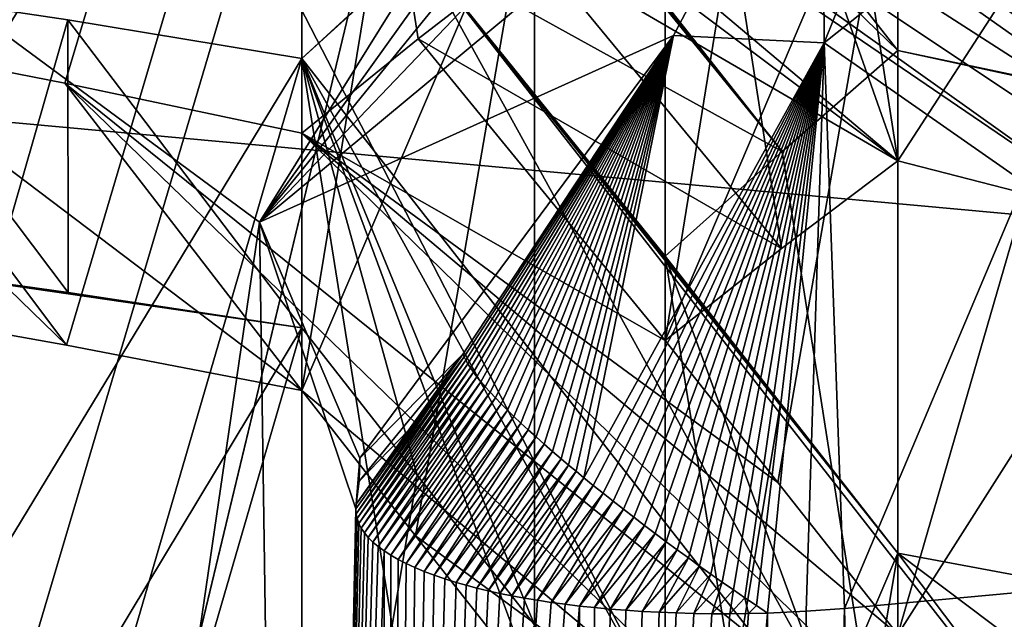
# Model space of a CAD drawing. Header units: millimetres. Extents: x -25 to 87, y -149 to 296.
# Tile 317 of 367: x 1.235 to 1.821, y 235.237 to 235.594. Entities that reach past the tile are written whole.
import ezdxf

# ---------------------------------------------------------------- set-up
doc = ezdxf.new("R2010")
doc.units = ezdxf.units.MM
doc.header["$LTSCALE"] = 65.185185
for name, color, linetype in [('1003', 7, 'CONTINUOUS'), ('1006', 7, 'CONTINUOUS'), ('1008', 7, 'CONTINUOUS'), ('1011', 7, 'CONTINUOUS'), ('1022', 7, 'CONTINUOUS'), ('2265', 7, 'CONTINUOUS'), ('2668', 7, 'CONTINUOUS'), ('3117', 7, 'CONTINUOUS'), ('3118', 7, 'CONTINUOUS'), ('3119', 7, 'CONTINUOUS'), ('3120', 7, 'CONTINUOUS'), ('3123', 7, 'CONTINUOUS'), ('3124', 7, 'CONTINUOUS'), ('3127', 7, 'CONTINUOUS'), ('3128', 7, 'CONTINUOUS'), ('3129', 7, 'CONTINUOUS'), ('3130', 7, 'CONTINUOUS'), ('3131', 7, 'CONTINUOUS'), ('3132', 7, 'CONTINUOUS'), ('3135', 7, 'CONTINUOUS'), ('3136', 7, 'CONTINUOUS'), ('3139', 7, 'CONTINUOUS'), ('3140', 7, 'CONTINUOUS'), ('3455', 7, 'CONTINUOUS'), ('3465', 7, 'CONTINUOUS'), ('3466', 7, 'CONTINUOUS'), ('3475', 7, 'CONTINUOUS'), ('3484', 7, 'CONTINUOUS'), ('3516', 7, 'CONTINUOUS'), ('3520', 7, 'CONTINUOUS')]:
    doc.layers.add(name, color=color, linetype=linetype)

msp = doc.modelspace()

# ---------------------------------------------------------------- linework, layer by layer
at = {"layer": '1003', "linetype": 'CONTINUOUS'}
for points in [[(0, 250.03687, 1.44711), (0, 229.63979, -6.71865), (4.75, 249.41806, 2.55931), (0, 250.03687, 1.44711)], [(4.75, 249.41806, 2.55931), (0, 229.63979, -6.71865), (4.75, 229.32014, -5.48668), (4.75, 249.41806, 2.55931)], [(0, 231.02712, 140.96868), (4.73276, 246.99598, 134.14549), (0, 247.68461, 132.11173), (0, 231.02712, 140.96868)], [(4.73276, 231.45903, 142.15535), (4.73276, 246.99598, 134.14549), (0, 231.02712, 140.96868), (4.73276, 231.45903, 142.15535)], [(0, 243.76257, 19.79901), (4.73276, 241.41312, 16.94673), (0, 226.52782, 12.12561), (0, 243.76257, 19.79901)], [(4.73276, 241.41312, 16.94673), (4.73276, 225.18513, 10.45002), (0, 226.52782, 12.12561), (4.73276, 241.41312, 16.94673)]]:
    msp.add_3dface(points, dxfattribs=at)
at = {"layer": '1006', "linetype": 'CONTINUOUS'}
for points in [[(0, 230.01651, -8.17057), (0, 250.76617, 0.13634), (4.77272, 229.74293, -7.11614), (0, 230.01651, -8.17057)], [(0, 250.76617, 0.13634), (4.77272, 250.23653, 1.08826), (4.77272, 229.74293, -7.11614), (0, 250.76617, 0.13634)], [(4.75047, 230.88301, 140.57275), (0, 239.86543, 135.30843), (4.75047, 246.04096, 132.75828), (4.75047, 230.88301, 140.57275)], [(0, 237.5912, 18.04983), (0, 228.08207, 14.16492), (4.75047, 240.59428, 18.41844), (0, 237.5912, 18.04983)], [(4.75047, 240.59428, 18.41844), (0, 228.08207, 14.16492), (4.75047, 224.76216, 12.08021), (4.75047, 240.59428, 18.41844)], [(0, 230.51409, 139.55914), (0, 239.86543, 135.30843), (4.75047, 230.88301, 140.57275), (0, 230.51409, 139.55914)]]:
    msp.add_3dface(points, dxfattribs=at)
at = {"layer": '1008', "linetype": 'CONTINUOUS'}
msp.add_3dface([(0, 235.64612, 159.50688), (4.75, 237.09019, 157.62684), (4.74994, 235.21082, 158.31091), (0, 235.64612, 159.50688)], dxfattribs=at)
at = {"layer": '1011', "linetype": 'CONTINUOUS'}
for points in [[(4.77272, 237.66596, 159.20873), (0, 238.03853, 160.23238), (4.77272, 226.57758, 163.24457), (4.77272, 237.66596, 159.20873)], [(0, 238.03853, 160.23238), (0, 226.95016, 164.26821), (4.77272, 226.57758, 163.24457), (0, 238.03853, 160.23238)]]:
    msp.add_3dface(points, dxfattribs=at)
at = {"layer": '1022', "linetype": 'CONTINUOUS'}
msp.add_3dface([(0, 235.64612, 159.50688), (4.74994, 235.21082, 158.31091), (0, 235.04758, 157.86242), (0, 235.64612, 159.50688)], dxfattribs=at)
at = {"layer": '2265', "color": 7, "linetype": 'CONTINUOUS'}
for points in [[(1.89237, 235.47583, 147.77245), (2.03516, 235.43783, 147.78628), (1.12583, 236.02217, 148.22807), (1.89237, 235.47583, 147.77245)], [(1.12583, 236.02217, 148.22807), (2.03516, 235.43783, 147.78628), (1.25696, 235.9874, 148.24072), (1.12583, 236.02217, 148.22807)], [(1.40296, 235.80904, 148.0396), (1.89237, 235.47583, 147.77245), (1.12583, 236.02217, 148.22807), (1.40296, 235.80904, 148.0396)], [(2.03516, 235.43783, 147.78628), (1.75803, 235.6506, 147.97488), (1.25696, 235.9874, 148.24072), (2.03516, 235.43783, 147.78628)], [(1.12583, 235.42514, 147.40247), (1.26288, 235.40066, 147.41138), (0.77076, 235.87836, 147.89198), (1.12583, 235.42514, 147.40247)], [(1.26288, 235.40066, 147.41138), (1.12583, 235.58338, 147.61092), (0.77076, 235.87836, 147.89198), (1.26288, 235.40066, 147.41138)], [(1.75803, 235.51051, 147.75982), (1.89237, 235.47583, 147.77245), (1.40296, 235.80904, 148.0396), (1.75803, 235.51051, 147.75982)], [(1.46836, 235.72783, 147.9486), (1.75803, 235.51051, 147.75982), (1.40296, 235.80904, 148.0396), (1.46836, 235.72783, 147.9486)], [(1.54153, 235.63667, 147.84693), (1.75803, 235.51051, 147.75982), (1.46836, 235.72783, 147.9486), (1.54153, 235.63667, 147.84693)], [(1.75803, 235.6506, 147.97488), (2.03516, 235.43783, 147.78628), (2.03516, 235.57314, 148.00308), (1.75803, 235.6506, 147.97488)], [(1.89106, 235.61389, 147.98824), (1.75803, 235.6506, 147.97488), (2.03516, 235.57314, 148.00308), (1.89106, 235.61389, 147.98824)], [(1.47224, 235.58317, 147.7387), (1.68873, 235.45826, 147.65111), (1.54153, 235.63667, 147.84693), (1.47224, 235.58317, 147.7387)], [(1.68873, 235.45826, 147.65111), (1.75803, 235.51051, 147.75982), (1.54153, 235.63667, 147.84693), (1.68873, 235.45826, 147.65111)], [(1.26288, 235.40066, 147.41138), (1.40296, 235.37363, 147.42122), (1.12583, 235.58338, 147.61092), (1.26288, 235.40066, 147.41138)], [(1.12583, 235.58338, 147.61092), (1.40296, 235.37363, 147.42122), (1.26197, 235.55663, 147.62066), (1.12583, 235.58338, 147.61092)], [(1.40296, 235.52689, 147.63148), (1.61947, 235.4035, 147.54337), (1.47224, 235.58317, 147.7387), (1.40296, 235.52689, 147.63148)], [(1.61947, 235.4035, 147.54337), (1.68873, 235.45826, 147.65111), (1.47224, 235.58317, 147.7387), (1.61947, 235.4035, 147.54337)], [(1.75803, 235.07621, 147.14105), (1.89462, 235.04728, 147.15158), (1.26197, 235.55663, 147.62066), (1.75803, 235.07621, 147.14105)], [(1.26197, 235.55663, 147.62066), (1.89462, 235.04728, 147.15158), (1.40296, 235.52689, 147.63148), (1.26197, 235.55663, 147.62066)], [(1.40296, 235.37363, 147.42122), (1.75803, 235.07621, 147.14105), (1.26197, 235.55663, 147.62066), (1.40296, 235.37363, 147.42122)], [(1.89462, 235.04728, 147.15158), (1.75803, 235.22836, 147.35171), (1.40296, 235.52689, 147.63148), (1.89462, 235.04728, 147.15158)], [(1.68646, 235.31887, 147.45069), (1.61947, 235.4035, 147.54337), (1.40296, 235.52689, 147.63148), (1.68646, 235.31887, 147.45069)], [(1.75803, 235.22836, 147.35171), (1.68646, 235.31887, 147.45069), (1.40296, 235.52689, 147.63148), (1.75803, 235.22836, 147.35171)], [(1.12583, 234.95137, 146.79806), (1.26394, 234.93214, 146.80506), (0.84118, 235.47347, 147.39229), (1.12583, 234.95137, 146.79806)], [(1.26394, 234.93214, 146.80506), (0.98727, 235.29155, 147.19569), (0.84118, 235.47347, 147.39229), (1.26394, 234.93214, 146.80506)], [(1.47079, 235.28727, 147.32762), (1.75803, 235.07621, 147.14105), (1.40296, 235.37363, 147.42122), (1.47079, 235.28727, 147.32762)], [(0.98727, 235.29155, 147.19569), (1.26394, 234.93214, 146.80506), (1.05514, 235.20514, 147.10204), (0.98727, 235.29155, 147.19569)], [(1.54153, 235.19719, 147.23004), (1.75803, 235.07621, 147.14105), (1.47079, 235.28727, 147.32762), (1.54153, 235.19719, 147.23004)]]:
    msp.add_3dface(points, dxfattribs=at)
at = {"layer": '2668', "color": 7, "linetype": 'CONTINUOUS'}
for points in [[(3.75004, 237.9778, 155.46054), (0, 238.32148, 156.40477), (3.75005, 231.04757, 157.98293), (3.75004, 237.9778, 155.46054)], [(0, 238.32148, 156.40477), (0, 231.39125, 158.92717), (3.75005, 231.04757, 157.98293), (0, 238.32148, 156.40477)]]:
    msp.add_3dface(points, dxfattribs=at)
at = {"layer": '3117', "color": 7, "linetype": 'CONTINUOUS'}
for points in [[(1.40296, 235.41096, 146.63078), (1.47161, 235.32337, 146.53612), (1.40296, 234.91096, 146.81277), (1.40296, 235.41096, 146.63078)], [(1.54153, 235.23417, 146.43973), (1.40296, 234.91096, 146.81277), (1.47161, 235.32337, 146.53612), (1.54153, 235.23417, 146.43973)]]:
    msp.add_3dface(points, dxfattribs=at)
at = {"layer": '3118', "color": 7, "linetype": 'CONTINUOUS'}
for points in [[(1.12583, 234.95137, 146.79806), (1.12583, 235.45137, 146.61608), (1.40296, 235.41096, 146.63078), (1.12583, 234.95137, 146.79806)], [(1.40296, 235.41096, 146.63078), (1.12583, 235.45137, 146.61608), (1.26389, 235.43215, 146.62307), (1.40296, 235.41096, 146.63078)], [(1.26394, 234.93214, 146.80506), (1.12583, 234.95137, 146.79806), (1.40296, 235.41096, 146.63078), (1.26394, 234.93214, 146.80506)], [(1.40296, 234.91096, 146.81277), (1.26394, 234.93214, 146.80506), (1.40296, 235.41096, 146.63078), (1.40296, 234.91096, 146.81277)]]:
    msp.add_3dface(points, dxfattribs=at)
at = {"layer": '3119', "color": 7, "linetype": 'CONTINUOUS'}
for points in [[(1.61947, 235.45372, 146.74824), (1.61947, 234.95372, 146.93023), (1.68811, 235.36614, 146.6536), (1.61947, 235.45372, 146.74824)], [(1.61947, 234.95372, 146.93023), (1.75803, 235.27692, 146.55719), (1.68811, 235.36614, 146.6536), (1.61947, 234.95372, 146.93023)], [(1.61947, 234.95372, 146.93023), (1.68812, 234.86612, 146.83557), (1.75803, 235.27692, 146.55719), (1.61947, 234.95372, 146.93023)], [(1.68812, 234.86612, 146.83557), (1.75803, 234.77692, 146.73917), (1.75803, 235.27692, 146.55719), (1.68812, 234.86612, 146.83557)]]:
    msp.add_3dface(points, dxfattribs=at)
at = {"layer": '3120', "color": 7, "linetype": 'CONTINUOUS'}
for points in [[(1.75803, 235.27692, 146.55719), (1.75803, 234.77692, 146.73917), (1.89542, 235.25122, 146.56654), (1.75803, 235.27692, 146.55719)], [(1.75803, 234.77692, 146.73917), (2.03516, 235.22373, 146.57655), (1.89542, 235.25122, 146.56654), (1.75803, 234.77692, 146.73917)]]:
    msp.add_3dface(points, dxfattribs=at)
at = {"layer": '3123', "color": 7, "linetype": 'CONTINUOUS'}
for points in [[(2.03516, 235.51618, 146.98091), (1.75803, 235.07621, 147.14105), (1.75803, 235.57621, 146.95906), (2.03516, 235.51618, 146.98091)], [(2.03516, 235.51618, 146.98091), (1.75803, 235.57621, 146.95906), (1.89454, 235.54729, 146.96959), (2.03516, 235.51618, 146.98091)], [(1.89462, 235.04728, 147.15158), (1.75803, 235.07621, 147.14105), (2.03516, 235.51618, 146.98091), (1.89462, 235.04728, 147.15158)]]:
    msp.add_3dface(points, dxfattribs=at)
at = {"layer": '3124', "color": 7, "linetype": 'CONTINUOUS'}
for points in [[(1.75803, 235.57621, 146.95906), (1.75803, 235.07621, 147.14105), (1.68898, 235.51607, 146.85367), (1.75803, 235.57621, 146.95906)], [(1.75803, 235.07621, 147.14105), (1.61947, 235.45372, 146.74824), (1.68898, 235.51607, 146.85367), (1.75803, 235.07621, 147.14105)], [(1.689, 235.01609, 147.03569), (1.61947, 234.95372, 146.93023), (1.61947, 235.45372, 146.74824), (1.689, 235.01609, 147.03569)], [(1.75803, 235.07621, 147.14105), (1.689, 235.01609, 147.03569), (1.61947, 235.45372, 146.74824), (1.75803, 235.07621, 147.14105)]]:
    msp.add_3dface(points, dxfattribs=at)
at = {"layer": '3127', "color": 7, "linetype": 'CONTINUOUS'}
for points in [[(1.12583, 235.61511, 146.82252), (1.12583, 235.11511, 147.00451), (1.2637, 235.59431, 146.8301), (1.12583, 235.61511, 146.82252)], [(1.12583, 235.11511, 147.00451), (1.40296, 235.5714, 146.83843), (1.2637, 235.59431, 146.8301), (1.12583, 235.11511, 147.00451)], [(1.12583, 235.11511, 147.00451), (1.26364, 235.09432, 147.01208), (1.40296, 235.5714, 146.83843), (1.12583, 235.11511, 147.00451)], [(1.26364, 235.09432, 147.01208), (1.40296, 235.0714, 147.02042), (1.40296, 235.5714, 146.83843), (1.26364, 235.09432, 147.01208)]]:
    msp.add_3dface(points, dxfattribs=at)
at = {"layer": '3128', "color": 7, "linetype": 'CONTINUOUS'}
for points in [[(1.40296, 235.5714, 146.83843), (1.54153, 235.19719, 147.23004), (1.54153, 235.69719, 147.04805), (1.40296, 235.5714, 146.83843)], [(1.40296, 235.5714, 146.83843), (1.54153, 235.69719, 147.04805), (1.47262, 235.63558, 146.94347), (1.40296, 235.5714, 146.83843)], [(1.40296, 235.0714, 147.02042), (1.47259, 235.13555, 147.12541), (1.40296, 235.5714, 146.83843), (1.40296, 235.0714, 147.02042)], [(1.47259, 235.13555, 147.12541), (1.54153, 235.19719, 147.23004), (1.40296, 235.5714, 146.83843), (1.47259, 235.13555, 147.12541)]]:
    msp.add_3dface(points, dxfattribs=at)
at = {"layer": '3129', "color": 7, "linetype": 'CONTINUOUS'}
for points in [[(1.40296, 235.87363, 147.23923), (1.47083, 235.78722, 147.14558), (1.40296, 235.37363, 147.42122), (1.40296, 235.87363, 147.23923)], [(1.54153, 235.69719, 147.04805), (1.40296, 235.37363, 147.42122), (1.47083, 235.78722, 147.14558), (1.54153, 235.69719, 147.04805)], [(1.47079, 235.28727, 147.32762), (1.40296, 235.37363, 147.42122), (1.54153, 235.69719, 147.04805), (1.47079, 235.28727, 147.32762)], [(1.54153, 235.19719, 147.23004), (1.47079, 235.28727, 147.32762), (1.54153, 235.69719, 147.04805), (1.54153, 235.19719, 147.23004)]]:
    msp.add_3dface(points, dxfattribs=at)
at = {"layer": '3130', "color": 7, "linetype": 'CONTINUOUS'}
for points in [[(1.12583, 235.42514, 147.40247), (1.12583, 235.92514, 147.22049), (1.40296, 235.87363, 147.23923), (1.12583, 235.42514, 147.40247)], [(1.26288, 235.40066, 147.41138), (1.12583, 235.42514, 147.40247), (1.40296, 235.87363, 147.23923), (1.26288, 235.40066, 147.41138)], [(1.40296, 235.37363, 147.42122), (1.26288, 235.40066, 147.41138), (1.40296, 235.87363, 147.23923), (1.40296, 235.37363, 147.42122)]]:
    msp.add_3dface(points, dxfattribs=at)
at = {"layer": '3131', "color": 7, "linetype": 'CONTINUOUS'}
for points in [[(1.61947, 235.9035, 147.36139), (1.61947, 235.4035, 147.54337), (1.6864, 235.81894, 147.26879), (1.61947, 235.9035, 147.36139)], [(1.61947, 235.4035, 147.54337), (1.75803, 235.72836, 147.16973), (1.6864, 235.81894, 147.26879), (1.61947, 235.4035, 147.54337)], [(1.61947, 235.4035, 147.54337), (1.68646, 235.31887, 147.45069), (1.75803, 235.72836, 147.16973), (1.61947, 235.4035, 147.54337)], [(1.68646, 235.31887, 147.45069), (1.75803, 235.22836, 147.35171), (1.75803, 235.72836, 147.16973), (1.68646, 235.31887, 147.45069)]]:
    msp.add_3dface(points, dxfattribs=at)
at = {"layer": '3132', "color": 7, "linetype": 'CONTINUOUS'}
for points in [[(1.75803, 235.72836, 147.16973), (1.75803, 235.22836, 147.35171), (1.89402, 235.69756, 147.18094), (1.75803, 235.72836, 147.16973)], [(1.75803, 235.22836, 147.35171), (2.03516, 235.66429, 147.19305), (1.89402, 235.69756, 147.18094), (1.75803, 235.22836, 147.35171)], [(1.75803, 235.22836, 147.35171), (1.89392, 235.19758, 147.36292), (2.03516, 235.66429, 147.19305), (1.75803, 235.22836, 147.35171)]]:
    msp.add_3dface(points, dxfattribs=at)
at = {"layer": '3135', "color": 7, "linetype": 'CONTINUOUS'}
for points in [[(2.03516, 235.93783, 147.60429), (1.75803, 235.51051, 147.75982), (1.75803, 236.01051, 147.57784), (2.03516, 235.93783, 147.60429)], [(1.89237, 235.47583, 147.77245), (1.75803, 235.51051, 147.75982), (2.03516, 235.93783, 147.60429), (1.89237, 235.47583, 147.77245)]]:
    msp.add_3dface(points, dxfattribs=at)
at = {"layer": '3136', "color": 7, "linetype": 'CONTINUOUS'}
for points in [[(1.75803, 236.01051, 147.57784), (1.75803, 235.51051, 147.75982), (1.68872, 235.95825, 147.4691), (1.75803, 236.01051, 147.57784)], [(1.75803, 235.51051, 147.75982), (1.61947, 235.9035, 147.36139), (1.68872, 235.95825, 147.4691), (1.75803, 235.51051, 147.75982)], [(1.68873, 235.45826, 147.65111), (1.61947, 235.4035, 147.54337), (1.61947, 235.9035, 147.36139), (1.68873, 235.45826, 147.65111)], [(1.75803, 235.51051, 147.75982), (1.68873, 235.45826, 147.65111), (1.61947, 235.9035, 147.36139), (1.75803, 235.51051, 147.75982)]]:
    msp.add_3dface(points, dxfattribs=at)
at = {"layer": '3139', "color": 7, "linetype": 'CONTINUOUS'}
for points in [[(1.12583, 236.08338, 147.42894), (1.12583, 235.58338, 147.61092), (1.26213, 236.0566, 147.43868), (1.12583, 236.08338, 147.42894)], [(1.12583, 235.58338, 147.61092), (1.40296, 236.02689, 147.4495), (1.26213, 236.0566, 147.43868), (1.12583, 235.58338, 147.61092)], [(1.12583, 235.58338, 147.61092), (1.26197, 235.55663, 147.62066), (1.40296, 236.02689, 147.4495), (1.12583, 235.58338, 147.61092)], [(1.26197, 235.55663, 147.62066), (1.40296, 235.52689, 147.63148), (1.40296, 236.02689, 147.4495), (1.26197, 235.55663, 147.62066)]]:
    msp.add_3dface(points, dxfattribs=at)
at = {"layer": '3140', "color": 7, "linetype": 'CONTINUOUS'}
for points in [[(1.40296, 235.52689, 147.63148), (1.47224, 235.58317, 147.7387), (1.40296, 236.02689, 147.4495), (1.40296, 235.52689, 147.63148)], [(1.47224, 235.58317, 147.7387), (1.54153, 235.63667, 147.84693), (1.40296, 236.02689, 147.4495), (1.47224, 235.58317, 147.7387)]]:
    msp.add_3dface(points, dxfattribs=at)
at = {"layer": '3455', "color": 7, "linetype": 'CONTINUOUS', "true_color": 0xff8000}
for points in [[(1.80952, 235.81759, 149.44519), (1.71401, 235.58065, 149.30778), (1.71318, 235.75259, 149.49259), (1.80952, 235.81759, 149.44519)], [(1.80952, 235.81759, 149.44519), (1.90466, 235.73223, 149.36228), (1.71401, 235.58065, 149.30778), (1.80952, 235.81759, 149.44519)], [(1.71318, 235.75259, 149.49259), (1.71401, 235.58065, 149.30778), (1.62427, 235.58508, 149.42294), (1.71318, 235.75259, 149.49259)], [(1.90466, 235.73223, 149.36228), (1.83321, 235.49757, 149.2691), (1.71401, 235.58065, 149.30778), (1.90466, 235.73223, 149.36228)], [(1.49904, 235.39553, 149.41921), (1.62427, 235.58508, 149.42294), (1.49969, 235.39373, 149.41095), (1.49904, 235.39553, 149.41921)], [(1.49969, 235.39373, 149.41095), (1.62427, 235.58508, 149.42294), (1.50063, 235.39173, 149.40275), (1.49969, 235.39373, 149.41095)], [(1.50063, 235.39173, 149.40275), (1.62427, 235.58508, 149.42294), (1.50187, 235.38954, 149.39465), (1.50063, 235.39173, 149.40275)], [(1.50187, 235.38954, 149.39465), (1.62427, 235.58508, 149.42294), (1.50339, 235.38717, 149.38666), (1.50187, 235.38954, 149.39465)], [(1.50339, 235.38717, 149.38666), (1.62427, 235.58508, 149.42294), (1.5052, 235.38461, 149.37879), (1.50339, 235.38717, 149.38666)], [(1.5052, 235.38461, 149.37879), (1.62427, 235.58508, 149.42294), (1.50729, 235.38188, 149.37105), (1.5052, 235.38461, 149.37879)], [(1.50729, 235.38188, 149.37105), (1.62427, 235.58508, 149.42294), (1.50965, 235.37897, 149.36347), (1.50729, 235.38188, 149.37105)], [(1.50965, 235.37897, 149.36347), (1.62427, 235.58508, 149.42294), (1.51229, 235.3759, 149.35604), (1.50965, 235.37897, 149.36347)], [(1.51229, 235.3759, 149.35604), (1.62427, 235.58508, 149.42294), (1.51519, 235.37268, 149.3488), (1.51229, 235.3759, 149.35604)], [(1.51519, 235.37268, 149.3488), (1.62427, 235.58508, 149.42294), (1.51836, 235.36929, 149.34174), (1.51519, 235.37268, 149.3488)], [(1.51836, 235.36929, 149.34174), (1.62427, 235.58508, 149.42294), (1.52178, 235.36576, 149.33488), (1.51836, 235.36929, 149.34174)], [(1.52178, 235.36576, 149.33488), (1.62427, 235.58508, 149.42294), (1.52545, 235.36209, 149.32823), (1.52178, 235.36576, 149.33488)], [(1.52545, 235.36209, 149.32823), (1.62427, 235.58508, 149.42294), (1.52936, 235.35828, 149.32181), (1.52545, 235.36209, 149.32823)], [(1.52936, 235.35828, 149.32181), (1.62427, 235.58508, 149.42294), (1.53351, 235.35435, 149.31562), (1.52936, 235.35828, 149.32181)], [(1.53351, 235.35435, 149.31562), (1.62427, 235.58508, 149.42294), (1.53788, 235.3503, 149.30967), (1.53351, 235.35435, 149.31562)], [(1.53788, 235.3503, 149.30967), (1.62427, 235.58508, 149.42294), (1.54248, 235.34613, 149.30398), (1.53788, 235.3503, 149.30967)], [(1.54248, 235.34613, 149.30398), (1.62427, 235.58508, 149.42294), (1.54729, 235.34185, 149.29854), (1.54248, 235.34613, 149.30398)], [(1.54729, 235.34185, 149.29854), (1.62427, 235.58508, 149.42294), (1.55231, 235.33747, 149.29338), (1.54729, 235.34185, 149.29854)], [(1.55231, 235.33747, 149.29338), (1.62427, 235.58508, 149.42294), (1.55752, 235.33299, 149.2885), (1.55231, 235.33747, 149.29338)], [(1.55752, 235.33299, 149.2885), (1.62427, 235.58508, 149.42294), (1.56187, 235.32931, 149.28476), (1.55752, 235.33299, 149.2885)], [(1.56187, 235.32931, 149.28476), (1.62427, 235.58508, 149.42294), (1.56633, 235.32559, 149.28122), (1.56187, 235.32931, 149.28476)], [(1.62427, 235.58508, 149.42294), (1.57091, 235.32181, 149.27787), (1.56633, 235.32559, 149.28122), (1.62427, 235.58508, 149.42294)], [(1.71401, 235.58065, 149.30778), (1.57091, 235.32181, 149.27787), (1.62427, 235.58508, 149.42294), (1.71401, 235.58065, 149.30778)], [(1.57091, 235.32181, 149.27787), (1.71401, 235.58065, 149.30778), (1.57659, 235.31719, 149.2741), (1.57091, 235.32181, 149.27787)], [(1.57659, 235.31719, 149.2741), (1.71401, 235.58065, 149.30778), (1.58242, 235.31251, 149.27063), (1.57659, 235.31719, 149.2741)], [(1.58242, 235.31251, 149.27063), (1.71401, 235.58065, 149.30778), (1.58839, 235.30778, 149.26747), (1.58242, 235.31251, 149.27063)], [(1.58839, 235.30778, 149.26747), (1.71401, 235.58065, 149.30778), (1.59449, 235.30301, 149.26461), (1.58839, 235.30778, 149.26747)], [(1.59449, 235.30301, 149.26461), (1.71401, 235.58065, 149.30778), (1.60071, 235.29821, 149.26207), (1.59449, 235.30301, 149.26461)], [(1.60071, 235.29821, 149.26207), (1.71401, 235.58065, 149.30778), (1.60703, 235.29338, 149.25985), (1.60071, 235.29821, 149.26207)], [(1.60703, 235.29338, 149.25985), (1.71401, 235.58065, 149.30778), (1.61346, 235.28854, 149.25796), (1.60703, 235.29338, 149.25985)], [(1.61346, 235.28854, 149.25796), (1.71401, 235.58065, 149.30778), (1.61997, 235.28369, 149.2564), (1.61346, 235.28854, 149.25796)], [(1.61997, 235.28369, 149.2564), (1.71401, 235.58065, 149.30778), (1.62656, 235.27884, 149.25518), (1.61997, 235.28369, 149.2564)], [(1.62656, 235.27884, 149.25518), (1.71401, 235.58065, 149.30778), (1.63321, 235.274, 149.25429), (1.62656, 235.27884, 149.25518)], [(1.63321, 235.274, 149.25429), (1.71401, 235.58065, 149.30778), (1.63991, 235.26918, 149.25373), (1.63321, 235.274, 149.25429)], [(1.63991, 235.26918, 149.25373), (1.71401, 235.58065, 149.30778), (1.64664, 235.2644, 149.25352), (1.63991, 235.26918, 149.25373)], [(1.64664, 235.2644, 149.25352), (1.71401, 235.58065, 149.30778), (1.6534, 235.25965, 149.25364), (1.64664, 235.2644, 149.25352)], [(1.6534, 235.25965, 149.25364), (1.71401, 235.58065, 149.30778), (1.66017, 235.25494, 149.25411), (1.6534, 235.25965, 149.25364)], [(1.66017, 235.25494, 149.25411), (1.71401, 235.58065, 149.30778), (1.66694, 235.25029, 149.25491), (1.66017, 235.25494, 149.25411)], [(1.66694, 235.25029, 149.25491), (1.71401, 235.58065, 149.30778), (1.6737, 235.24571, 149.25604), (1.66694, 235.25029, 149.25491)], [(1.6737, 235.24571, 149.25604), (1.71401, 235.58065, 149.30778), (1.68042, 235.2412, 149.2575), (1.6737, 235.24571, 149.25604)], [(1.68042, 235.2412, 149.2575), (1.71401, 235.58065, 149.30778), (1.7034, 235.24225, 149.26038), (1.68042, 235.2412, 149.2575)], [(1.71401, 235.58065, 149.30778), (1.72626, 235.24399, 149.26516), (1.7034, 235.24225, 149.26038), (1.71401, 235.58065, 149.30778)], [(1.83321, 235.49757, 149.2691), (1.72626, 235.24399, 149.26516), (1.71401, 235.58065, 149.30778), (1.83321, 235.49757, 149.2691)]]:
    msp.add_3dface(points, dxfattribs=at)
at = {"layer": '3465', "color": 7, "linetype": 'CONTINUOUS', "true_color": 0xff8000}
msp.add_3dface([(1.72626, 235.24399, 149.26516), (1.83321, 235.49757, 149.2691), (1.92644, 235.26234, 149.31556), (1.72626, 235.24399, 149.26516)], dxfattribs=at)
at = {"layer": '3466', "color": 7, "linetype": 'CONTINUOUS', "true_color": 0xff8000}
for points in [[(2.00041, 236.10196, 150.32404), (1.7864, 235.95893, 150.48843), (1.84195, 235.53914, 150.07608), (2.00041, 236.10196, 150.32404)], [(1.7864, 235.95893, 150.48843), (1.56436, 235.72451, 150.58536), (1.84195, 235.53914, 150.07608), (1.7864, 235.95893, 150.48843)]]:
    msp.add_3dface(points, dxfattribs=at)
at = {"layer": '3475', "color": 9, "linetype": 'CONTINUOUS'}
for points in [[(1.56436, 235.72451, 150.58536), (1.75803, 236.78876, 153.50938), (1.84195, 235.53914, 150.07608), (1.56436, 235.72451, 150.58536)], [(1.75803, 236.78876, 153.50938), (2.03516, 236.78876, 153.50938), (1.84195, 235.53914, 150.07608), (1.75803, 236.78876, 153.50938)], [(1.12583, 233.75333, 145.16961), (1.20306, 235.60265, 150.25056), (1.37774, 235.47391, 149.89685), (1.12583, 233.75333, 145.16961)], [(1.40296, 233.75333, 145.16961), (1.12583, 233.75333, 145.16961), (1.37774, 235.47391, 149.89685), (1.40296, 233.75333, 145.16961)], [(1.43514, 235.30319, 149.42781), (1.40296, 233.75333, 145.16961), (1.37774, 235.47391, 149.89685), (1.43514, 235.30319, 149.42781)], [(1.43763, 235.33347, 149.51099), (1.43514, 235.30319, 149.42781), (1.37774, 235.47391, 149.89685), (1.43763, 235.33347, 149.51099)], [(1.4354, 235.30608, 149.43574), (1.43514, 235.30319, 149.42781), (1.43763, 235.33347, 149.51099), (1.4354, 235.30608, 149.43574)], [(1.43707, 235.31977, 149.47335), (1.4354, 235.30608, 149.43574), (1.43763, 235.33347, 149.51099), (1.43707, 235.31977, 149.47335)], [(1.4353, 235.30031, 149.4199), (1.40296, 233.75333, 145.16961), (1.43514, 235.30319, 149.42781), (1.4353, 235.30031, 149.4199)], [(1.4359, 235.29745, 149.41202), (1.40296, 233.75333, 145.16961), (1.4353, 235.30031, 149.4199), (1.4359, 235.29745, 149.41202)], [(2.03516, 233.87817, 145.51259), (1.75803, 233.87817, 145.51259), (1.93483, 235.29785, 149.41313), (2.03516, 233.87817, 145.51259)], [(1.75803, 233.87817, 145.51259), (1.92644, 235.26234, 149.31556), (1.93483, 235.29785, 149.41313), (1.75803, 233.87817, 145.51259)], [(1.43692, 235.29459, 149.40419), (1.40296, 233.75333, 145.16961), (1.4359, 235.29745, 149.41202), (1.43692, 235.29459, 149.40419)], [(1.43837, 235.29177, 149.39643), (1.40296, 233.75333, 145.16961), (1.43692, 235.29459, 149.40419), (1.43837, 235.29177, 149.39643)], [(1.44025, 235.28897, 149.38874), (1.40296, 233.75333, 145.16961), (1.43837, 235.29177, 149.39643), (1.44025, 235.28897, 149.38874)], [(1.44255, 235.28622, 149.38117), (1.40296, 233.75333, 145.16961), (1.44025, 235.28897, 149.38874), (1.44255, 235.28622, 149.38117)], [(1.44527, 235.2835, 149.37371), (1.40296, 233.75333, 145.16961), (1.44255, 235.28622, 149.38117), (1.44527, 235.2835, 149.37371)], [(1.44841, 235.28083, 149.36637), (1.40296, 233.75333, 145.16961), (1.44527, 235.2835, 149.37371), (1.44841, 235.28083, 149.36637)], [(1.45196, 235.2782, 149.35916), (1.40296, 233.75333, 145.16961), (1.44841, 235.28083, 149.36637), (1.45196, 235.2782, 149.35916)], [(1.45313, 233.88778, 145.53901), (1.40296, 233.75333, 145.16961), (1.45196, 235.2782, 149.35916), (1.45313, 233.88778, 145.53901)], [(1.45593, 235.27563, 149.35209), (1.45313, 233.88778, 145.53901), (1.45196, 235.2782, 149.35916), (1.45593, 235.27563, 149.35209)], [(1.46031, 235.27311, 149.34517), (1.45313, 233.88778, 145.53901), (1.45593, 235.27563, 149.35209), (1.46031, 235.27311, 149.34517)], [(1.46509, 235.27066, 149.33842), (1.45313, 233.88778, 145.53901), (1.46031, 235.27311, 149.34517), (1.46509, 235.27066, 149.33842)], [(1.47027, 235.26827, 149.33185), (1.45313, 233.88778, 145.53901), (1.46509, 235.27066, 149.33842), (1.47027, 235.26827, 149.33185)], [(1.47585, 235.26595, 149.32548), (1.45313, 233.88778, 145.53901), (1.47027, 235.26827, 149.33185), (1.47585, 235.26595, 149.32548)], [(1.4818, 235.2637, 149.31932), (1.45313, 233.88778, 145.53901), (1.47585, 235.26595, 149.32548), (1.4818, 235.2637, 149.31932)], [(1.48815, 235.26154, 149.31337), (1.45313, 233.88778, 145.53901), (1.4818, 235.2637, 149.31932), (1.48815, 235.26154, 149.31337)], [(1.49488, 235.25945, 149.30763), (1.45313, 233.88778, 145.53901), (1.48815, 235.26154, 149.31337), (1.49488, 235.25945, 149.30763)], [(1.50095, 235.25773, 149.30289), (1.45313, 233.88778, 145.53901), (1.49488, 235.25945, 149.30763), (1.50095, 235.25773, 149.30289)], [(1.50731, 235.25607, 149.29834), (1.45313, 233.88778, 145.53901), (1.50095, 235.25773, 149.30289), (1.50731, 235.25607, 149.29834)], [(1.75803, 233.87817, 145.51259), (1.72626, 235.24399, 149.26516), (1.92644, 235.26234, 149.31556), (1.75803, 233.87817, 145.51259)], [(1.51396, 235.25447, 149.29395), (1.45313, 233.88778, 145.53901), (1.50731, 235.25607, 149.29834), (1.51396, 235.25447, 149.29395)], [(1.52089, 235.25295, 149.28976), (1.45313, 233.88778, 145.53901), (1.51396, 235.25447, 149.29395), (1.52089, 235.25295, 149.28976)], [(1.5281, 235.25149, 149.28576), (1.45313, 233.88778, 145.53901), (1.52089, 235.25295, 149.28976), (1.5281, 235.25149, 149.28576)], [(1.5356, 235.25011, 149.28197), (1.45313, 233.88778, 145.53901), (1.5281, 235.25149, 149.28576), (1.5356, 235.25011, 149.28197)], [(1.54339, 235.24881, 149.27839), (1.45313, 233.88778, 145.53901), (1.5356, 235.25011, 149.28197), (1.54339, 235.24881, 149.27839)], [(1.55146, 235.24758, 149.27502), (1.45313, 233.88778, 145.53901), (1.54339, 235.24881, 149.27839), (1.55146, 235.24758, 149.27502)], [(1.55981, 235.24645, 149.27191), (1.45313, 233.88778, 145.53901), (1.55146, 235.24758, 149.27502), (1.55981, 235.24645, 149.27191)], [(1.56846, 235.2454, 149.26902), (1.45313, 233.88778, 145.53901), (1.55981, 235.24645, 149.27191), (1.56846, 235.2454, 149.26902)], [(1.57236, 233.90245, 145.57931), (1.45313, 233.88778, 145.53901), (1.56846, 235.2454, 149.26902), (1.57236, 233.90245, 145.57931)], [(1.57738, 235.24444, 149.2664), (1.57236, 233.90245, 145.57931), (1.56846, 235.2454, 149.26902), (1.57738, 235.24444, 149.2664)], [(1.58658, 235.24359, 149.26405), (1.57236, 233.90245, 145.57931), (1.57738, 235.24444, 149.2664), (1.58658, 235.24359, 149.26405)], [(1.59606, 235.24284, 149.26198), (1.57236, 233.90245, 145.57931), (1.58658, 235.24359, 149.26405), (1.59606, 235.24284, 149.26198)], [(1.60579, 235.2422, 149.26022), (1.57236, 233.90245, 145.57931), (1.59606, 235.24284, 149.26198), (1.60579, 235.2422, 149.26022)], [(1.61578, 235.24167, 149.25877), (1.57236, 233.90245, 145.57931), (1.60579, 235.2422, 149.26022), (1.61578, 235.24167, 149.25877)], [(1.626, 235.24126, 149.25765), (1.57236, 233.90245, 145.57931), (1.61578, 235.24167, 149.25877), (1.626, 235.24126, 149.25765)], [(1.63644, 235.24098, 149.25687), (1.57236, 233.90245, 145.57931), (1.626, 235.24126, 149.25765), (1.63644, 235.24098, 149.25687)], [(1.69034, 233.91827, 145.62278), (1.57236, 233.90245, 145.57931), (1.68042, 235.2412, 149.2575), (1.69034, 233.91827, 145.62278)], [(1.68042, 235.2412, 149.2575), (1.57236, 233.90245, 145.57931), (1.6691, 235.24094, 149.25677), (1.68042, 235.2412, 149.2575)], [(1.64711, 235.24082, 149.25645), (1.57236, 233.90245, 145.57931), (1.63644, 235.24098, 149.25687), (1.64711, 235.24082, 149.25645)], [(1.6691, 235.24094, 149.25677), (1.57236, 233.90245, 145.57931), (1.65799, 235.24081, 149.25641), (1.6691, 235.24094, 149.25677)], [(1.65799, 235.24081, 149.25641), (1.57236, 233.90245, 145.57931), (1.64711, 235.24082, 149.25645), (1.65799, 235.24081, 149.25641)], [(1.69034, 233.91827, 145.62278), (1.68042, 235.2412, 149.2575), (1.7034, 235.24225, 149.26038), (1.69034, 233.91827, 145.62278)], [(1.75803, 233.87817, 145.51259), (1.69034, 233.91827, 145.62278), (1.72626, 235.24399, 149.26516), (1.75803, 233.87817, 145.51259)], [(1.72626, 235.24399, 149.26516), (1.69034, 233.91827, 145.62278), (1.7034, 235.24225, 149.26038), (1.72626, 235.24399, 149.26516)]]:
    msp.add_3dface(points, dxfattribs=at)
at = {"layer": '3484', "color": 7, "linetype": 'CONTINUOUS'}
for points in [[(2.66736, 235.56517, 147.3515), (2.52511, 235.60407, 147.33735), (1.75803, 236.1506, 147.7929), (2.66736, 235.56517, 147.3515)], [(2.66736, 235.56517, 147.3515), (1.75803, 236.1506, 147.7929), (1.8912, 236.11384, 147.80627), (2.66736, 235.56517, 147.3515)], [(1.75803, 235.57621, 146.95906), (1.68898, 235.51607, 146.85367), (1.26213, 236.0566, 147.43868), (1.75803, 235.57621, 146.95906)], [(1.40296, 236.02689, 147.4495), (1.75803, 235.57621, 146.95906), (1.26213, 236.0566, 147.43868), (1.40296, 236.02689, 147.4495)], [(1.68898, 235.51607, 146.85367), (1.40296, 235.87363, 147.23923), (1.26213, 236.0566, 147.43868), (1.68898, 235.51607, 146.85367)], [(1.89454, 235.54729, 146.96959), (1.75803, 235.57621, 146.95906), (1.40296, 236.02689, 147.4495), (1.89454, 235.54729, 146.96959)], [(1.75803, 235.72836, 147.16973), (1.89454, 235.54729, 146.96959), (1.40296, 236.02689, 147.4495), (1.75803, 235.72836, 147.16973)], [(1.40296, 235.87363, 147.23923), (1.68898, 235.51607, 146.85367), (1.47083, 235.78722, 147.14558), (1.40296, 235.87363, 147.23923)], [(1.68898, 235.51607, 146.85367), (1.54153, 235.69719, 147.04805), (1.47083, 235.78722, 147.14558), (1.68898, 235.51607, 146.85367)], [(2.03516, 235.51618, 146.98091), (1.89454, 235.54729, 146.96959), (1.75803, 235.72836, 147.16973), (2.03516, 235.51618, 146.98091)], [(2.03516, 235.51618, 146.98091), (1.75803, 235.72836, 147.16973), (1.89402, 235.69756, 147.18094), (2.03516, 235.51618, 146.98091)], [(1.54153, 235.69719, 147.04805), (1.68898, 235.51607, 146.85367), (1.47262, 235.63558, 146.94347), (1.54153, 235.69719, 147.04805)], [(1.75803, 235.11818, 146.34892), (1.40296, 235.5714, 146.83843), (1.47262, 235.63558, 146.94347), (1.75803, 235.11818, 146.34892)], [(1.89565, 235.09396, 146.35774), (1.75803, 235.11818, 146.34892), (1.47262, 235.63558, 146.94347), (1.89565, 235.09396, 146.35774)], [(1.75803, 235.27692, 146.55719), (1.89565, 235.09396, 146.35774), (1.47262, 235.63558, 146.94347), (1.75803, 235.27692, 146.55719)], [(1.68811, 235.36614, 146.6536), (1.75803, 235.27692, 146.55719), (1.47262, 235.63558, 146.94347), (1.68811, 235.36614, 146.6536)], [(1.61947, 235.45372, 146.74824), (1.68811, 235.36614, 146.6536), (1.47262, 235.63558, 146.94347), (1.61947, 235.45372, 146.74824)], [(1.68898, 235.51607, 146.85367), (1.61947, 235.45372, 146.74824), (1.47262, 235.63558, 146.94347), (1.68898, 235.51607, 146.85367)], [(1.26389, 235.43215, 146.62307), (1.12583, 235.45137, 146.61608), (1.12583, 235.61511, 146.82252), (1.26389, 235.43215, 146.62307)], [(1.26389, 235.43215, 146.62307), (1.12583, 235.61511, 146.82252), (1.2637, 235.59431, 146.8301), (1.26389, 235.43215, 146.62307)], [(1.40296, 235.41096, 146.63078), (1.26389, 235.43215, 146.62307), (1.2637, 235.59431, 146.8301), (1.40296, 235.41096, 146.63078)], [(1.40296, 235.5714, 146.83843), (1.40296, 235.41096, 146.63078), (1.2637, 235.59431, 146.8301), (1.40296, 235.5714, 146.83843)], [(1.75803, 235.11818, 146.34892), (1.6892, 235.05318, 146.24571), (1.40296, 235.5714, 146.83843), (1.75803, 235.11818, 146.34892)], [(1.6892, 235.05318, 146.24571), (1.54153, 235.23417, 146.43973), (1.40296, 235.5714, 146.83843), (1.6892, 235.05318, 146.24571)], [(1.54153, 235.23417, 146.43973), (1.47161, 235.32337, 146.53612), (1.40296, 235.5714, 146.83843), (1.54153, 235.23417, 146.43973)], [(1.47161, 235.32337, 146.53612), (1.40296, 235.41096, 146.63078), (1.40296, 235.5714, 146.83843), (1.47161, 235.32337, 146.53612)], [(2.03516, 235.06809, 146.36715), (1.89565, 235.09396, 146.35774), (1.75803, 235.27692, 146.55719), (2.03516, 235.06809, 146.36715)], [(2.03516, 235.06809, 146.36715), (1.75803, 235.27692, 146.55719), (1.89542, 235.25122, 146.56654), (2.03516, 235.06809, 146.36715)]]:
    msp.add_3dface(points, dxfattribs=at)
at = {"layer": '3516', "color": 7, "linetype": 'CONTINUOUS', "true_color": 0xff8000}
for points in [[(1.49969, 235.39373, 149.41095), (1.4353, 235.30031, 149.4199), (1.43514, 235.30319, 149.42781), (1.49969, 235.39373, 149.41095)], [(1.49969, 235.39373, 149.41095), (1.43514, 235.30319, 149.42781), (1.4354, 235.30608, 149.43574), (1.49969, 235.39373, 149.41095)], [(1.49969, 235.39373, 149.41095), (1.50063, 235.39173, 149.40275), (1.4353, 235.30031, 149.4199), (1.49969, 235.39373, 149.41095)], [(1.50063, 235.39173, 149.40275), (1.4359, 235.29745, 149.41202), (1.4353, 235.30031, 149.4199), (1.50063, 235.39173, 149.40275)], [(1.49969, 235.39373, 149.41095), (1.4354, 235.30608, 149.43574), (1.46684, 235.35024, 149.42758), (1.49969, 235.39373, 149.41095)], [(1.50063, 235.39173, 149.40275), (1.50187, 235.38954, 149.39465), (1.4359, 235.29745, 149.41202), (1.50063, 235.39173, 149.40275)], [(1.49904, 235.39553, 149.41921), (1.49969, 235.39373, 149.41095), (1.46684, 235.35024, 149.42758), (1.49904, 235.39553, 149.41921)], [(1.50187, 235.38954, 149.39465), (1.43692, 235.29459, 149.40419), (1.4359, 235.29745, 149.41202), (1.50187, 235.38954, 149.39465)], [(1.50187, 235.38954, 149.39465), (1.50339, 235.38717, 149.38666), (1.43692, 235.29459, 149.40419), (1.50187, 235.38954, 149.39465)], [(1.50339, 235.38717, 149.38666), (1.43837, 235.29177, 149.39643), (1.43692, 235.29459, 149.40419), (1.50339, 235.38717, 149.38666)], [(1.50339, 235.38717, 149.38666), (1.5052, 235.38461, 149.37879), (1.43837, 235.29177, 149.39643), (1.50339, 235.38717, 149.38666)], [(1.5052, 235.38461, 149.37879), (1.44025, 235.28897, 149.38874), (1.43837, 235.29177, 149.39643), (1.5052, 235.38461, 149.37879)], [(1.5052, 235.38461, 149.37879), (1.50729, 235.38188, 149.37105), (1.44025, 235.28897, 149.38874), (1.5052, 235.38461, 149.37879)], [(1.50729, 235.38188, 149.37105), (1.44255, 235.28622, 149.38117), (1.44025, 235.28897, 149.38874), (1.50729, 235.38188, 149.37105)], [(1.50729, 235.38188, 149.37105), (1.50965, 235.37897, 149.36347), (1.44255, 235.28622, 149.38117), (1.50729, 235.38188, 149.37105)], [(1.50965, 235.37897, 149.36347), (1.44527, 235.2835, 149.37371), (1.44255, 235.28622, 149.38117), (1.50965, 235.37897, 149.36347)], [(1.50965, 235.37897, 149.36347), (1.51229, 235.3759, 149.35604), (1.44527, 235.2835, 149.37371), (1.50965, 235.37897, 149.36347)], [(1.51229, 235.3759, 149.35604), (1.44841, 235.28083, 149.36637), (1.44527, 235.2835, 149.37371), (1.51229, 235.3759, 149.35604)], [(1.51229, 235.3759, 149.35604), (1.51519, 235.37268, 149.3488), (1.44841, 235.28083, 149.36637), (1.51229, 235.3759, 149.35604)], [(1.51519, 235.37268, 149.3488), (1.45196, 235.2782, 149.35916), (1.44841, 235.28083, 149.36637), (1.51519, 235.37268, 149.3488)], [(1.51519, 235.37268, 149.3488), (1.51836, 235.36929, 149.34174), (1.45196, 235.2782, 149.35916), (1.51519, 235.37268, 149.3488)], [(1.51836, 235.36929, 149.34174), (1.45593, 235.27563, 149.35209), (1.45196, 235.2782, 149.35916), (1.51836, 235.36929, 149.34174)], [(1.51836, 235.36929, 149.34174), (1.52178, 235.36576, 149.33488), (1.45593, 235.27563, 149.35209), (1.51836, 235.36929, 149.34174)], [(1.52178, 235.36576, 149.33488), (1.46031, 235.27311, 149.34517), (1.45593, 235.27563, 149.35209), (1.52178, 235.36576, 149.33488)], [(1.52178, 235.36576, 149.33488), (1.52545, 235.36209, 149.32823), (1.46031, 235.27311, 149.34517), (1.52178, 235.36576, 149.33488)], [(1.52545, 235.36209, 149.32823), (1.46509, 235.27066, 149.33842), (1.46031, 235.27311, 149.34517), (1.52545, 235.36209, 149.32823)], [(1.52545, 235.36209, 149.32823), (1.52936, 235.35828, 149.32181), (1.46509, 235.27066, 149.33842), (1.52545, 235.36209, 149.32823)], [(1.52936, 235.35828, 149.32181), (1.47027, 235.26827, 149.33185), (1.46509, 235.27066, 149.33842), (1.52936, 235.35828, 149.32181)], [(1.52936, 235.35828, 149.32181), (1.53351, 235.35435, 149.31562), (1.47027, 235.26827, 149.33185), (1.52936, 235.35828, 149.32181)], [(1.53351, 235.35435, 149.31562), (1.47585, 235.26595, 149.32548), (1.47027, 235.26827, 149.33185), (1.53351, 235.35435, 149.31562)], [(1.53351, 235.35435, 149.31562), (1.53788, 235.3503, 149.30967), (1.47585, 235.26595, 149.32548), (1.53351, 235.35435, 149.31562)], [(1.53788, 235.3503, 149.30967), (1.4818, 235.2637, 149.31932), (1.47585, 235.26595, 149.32548), (1.53788, 235.3503, 149.30967)], [(1.53788, 235.3503, 149.30967), (1.54248, 235.34613, 149.30398), (1.4818, 235.2637, 149.31932), (1.53788, 235.3503, 149.30967)], [(1.54248, 235.34613, 149.30398), (1.48815, 235.26154, 149.31337), (1.4818, 235.2637, 149.31932), (1.54248, 235.34613, 149.30398)], [(1.54248, 235.34613, 149.30398), (1.54729, 235.34185, 149.29854), (1.48815, 235.26154, 149.31337), (1.54248, 235.34613, 149.30398)], [(1.54729, 235.34185, 149.29854), (1.49488, 235.25945, 149.30763), (1.48815, 235.26154, 149.31337), (1.54729, 235.34185, 149.29854)], [(1.54729, 235.34185, 149.29854), (1.55231, 235.33747, 149.29338), (1.49488, 235.25945, 149.30763), (1.54729, 235.34185, 149.29854)], [(1.55231, 235.33747, 149.29338), (1.50095, 235.25773, 149.30289), (1.49488, 235.25945, 149.30763), (1.55231, 235.33747, 149.29338)], [(1.55231, 235.33747, 149.29338), (1.55752, 235.33299, 149.2885), (1.50095, 235.25773, 149.30289), (1.55231, 235.33747, 149.29338)], [(1.55752, 235.33299, 149.2885), (1.50731, 235.25607, 149.29834), (1.50095, 235.25773, 149.30289), (1.55752, 235.33299, 149.2885)], [(1.55752, 235.33299, 149.2885), (1.56187, 235.32931, 149.28476), (1.50731, 235.25607, 149.29834), (1.55752, 235.33299, 149.2885)], [(1.56187, 235.32931, 149.28476), (1.51396, 235.25447, 149.29395), (1.50731, 235.25607, 149.29834), (1.56187, 235.32931, 149.28476)], [(1.56187, 235.32931, 149.28476), (1.56633, 235.32559, 149.28122), (1.51396, 235.25447, 149.29395), (1.56187, 235.32931, 149.28476)], [(1.56633, 235.32559, 149.28122), (1.52089, 235.25295, 149.28976), (1.51396, 235.25447, 149.29395), (1.56633, 235.32559, 149.28122)], [(1.56633, 235.32559, 149.28122), (1.57091, 235.32181, 149.27787), (1.52089, 235.25295, 149.28976), (1.56633, 235.32559, 149.28122)], [(1.57091, 235.32181, 149.27787), (1.5281, 235.25149, 149.28576), (1.52089, 235.25295, 149.28976), (1.57091, 235.32181, 149.27787)], [(1.57091, 235.32181, 149.27787), (1.57659, 235.31719, 149.2741), (1.5281, 235.25149, 149.28576), (1.57091, 235.32181, 149.27787)], [(1.57659, 235.31719, 149.2741), (1.5356, 235.25011, 149.28197), (1.5281, 235.25149, 149.28576), (1.57659, 235.31719, 149.2741)], [(1.57659, 235.31719, 149.2741), (1.58242, 235.31251, 149.27063), (1.5356, 235.25011, 149.28197), (1.57659, 235.31719, 149.2741)], [(1.58242, 235.31251, 149.27063), (1.54339, 235.24881, 149.27839), (1.5356, 235.25011, 149.28197), (1.58242, 235.31251, 149.27063)], [(1.58242, 235.31251, 149.27063), (1.58839, 235.30778, 149.26747), (1.54339, 235.24881, 149.27839), (1.58242, 235.31251, 149.27063)], [(1.58839, 235.30778, 149.26747), (1.55146, 235.24758, 149.27502), (1.54339, 235.24881, 149.27839), (1.58839, 235.30778, 149.26747)], [(1.58839, 235.30778, 149.26747), (1.59449, 235.30301, 149.26461), (1.55146, 235.24758, 149.27502), (1.58839, 235.30778, 149.26747)], [(1.59449, 235.30301, 149.26461), (1.55981, 235.24645, 149.27191), (1.55146, 235.24758, 149.27502), (1.59449, 235.30301, 149.26461)], [(1.59449, 235.30301, 149.26461), (1.60071, 235.29821, 149.26207), (1.55981, 235.24645, 149.27191), (1.59449, 235.30301, 149.26461)], [(1.60071, 235.29821, 149.26207), (1.56846, 235.2454, 149.26902), (1.55981, 235.24645, 149.27191), (1.60071, 235.29821, 149.26207)], [(1.60071, 235.29821, 149.26207), (1.60703, 235.29338, 149.25985), (1.56846, 235.2454, 149.26902), (1.60071, 235.29821, 149.26207)], [(1.60703, 235.29338, 149.25985), (1.57738, 235.24444, 149.2664), (1.56846, 235.2454, 149.26902), (1.60703, 235.29338, 149.25985)], [(1.60703, 235.29338, 149.25985), (1.61346, 235.28854, 149.25796), (1.57738, 235.24444, 149.2664), (1.60703, 235.29338, 149.25985)], [(1.61346, 235.28854, 149.25796), (1.58658, 235.24359, 149.26405), (1.57738, 235.24444, 149.2664), (1.61346, 235.28854, 149.25796)], [(1.61346, 235.28854, 149.25796), (1.61997, 235.28369, 149.2564), (1.58658, 235.24359, 149.26405), (1.61346, 235.28854, 149.25796)], [(1.61997, 235.28369, 149.2564), (1.59606, 235.24284, 149.26198), (1.58658, 235.24359, 149.26405), (1.61997, 235.28369, 149.2564)], [(1.61997, 235.28369, 149.2564), (1.62656, 235.27884, 149.25518), (1.59606, 235.24284, 149.26198), (1.61997, 235.28369, 149.2564)], [(1.62656, 235.27884, 149.25518), (1.60579, 235.2422, 149.26022), (1.59606, 235.24284, 149.26198), (1.62656, 235.27884, 149.25518)], [(1.62656, 235.27884, 149.25518), (1.63321, 235.274, 149.25429), (1.60579, 235.2422, 149.26022), (1.62656, 235.27884, 149.25518)], [(1.63321, 235.274, 149.25429), (1.61578, 235.24167, 149.25877), (1.60579, 235.2422, 149.26022), (1.63321, 235.274, 149.25429)], [(1.63321, 235.274, 149.25429), (1.63991, 235.26918, 149.25373), (1.61578, 235.24167, 149.25877), (1.63321, 235.274, 149.25429)], [(1.63991, 235.26918, 149.25373), (1.626, 235.24126, 149.25765), (1.61578, 235.24167, 149.25877), (1.63991, 235.26918, 149.25373)], [(1.63991, 235.26918, 149.25373), (1.64664, 235.2644, 149.25352), (1.626, 235.24126, 149.25765), (1.63991, 235.26918, 149.25373)], [(1.64664, 235.2644, 149.25352), (1.63644, 235.24098, 149.25687), (1.626, 235.24126, 149.25765), (1.64664, 235.2644, 149.25352)], [(1.64664, 235.2644, 149.25352), (1.6534, 235.25965, 149.25364), (1.63644, 235.24098, 149.25687), (1.64664, 235.2644, 149.25352)], [(1.6534, 235.25965, 149.25364), (1.64711, 235.24082, 149.25645), (1.63644, 235.24098, 149.25687), (1.6534, 235.25965, 149.25364)], [(1.6534, 235.25965, 149.25364), (1.66017, 235.25494, 149.25411), (1.64711, 235.24082, 149.25645), (1.6534, 235.25965, 149.25364)], [(1.66017, 235.25494, 149.25411), (1.65799, 235.24081, 149.25641), (1.64711, 235.24082, 149.25645), (1.66017, 235.25494, 149.25411)], [(1.66017, 235.25494, 149.25411), (1.66694, 235.25029, 149.25491), (1.65799, 235.24081, 149.25641), (1.66017, 235.25494, 149.25411)], [(1.66694, 235.25029, 149.25491), (1.6691, 235.24094, 149.25677), (1.65799, 235.24081, 149.25641), (1.66694, 235.25029, 149.25491)], [(1.66694, 235.25029, 149.25491), (1.6737, 235.24571, 149.25604), (1.6691, 235.24094, 149.25677), (1.66694, 235.25029, 149.25491)], [(1.6737, 235.24571, 149.25604), (1.68042, 235.2412, 149.2575), (1.6691, 235.24094, 149.25677), (1.6737, 235.24571, 149.25604)]]:
    msp.add_3dface(points, dxfattribs=at)
at = {"layer": '3520', "color": 7, "linetype": 'CONTINUOUS', "true_color": 0xff8000}
for points in [[(1.20306, 235.60265, 150.25056), (1.69388, 235.98131, 149.85908), (1.37774, 235.47391, 149.89685), (1.20306, 235.60265, 150.25056)], [(1.37774, 235.47391, 149.89685), (1.69388, 235.98131, 149.85908), (1.71986, 235.95126, 149.77654), (1.37774, 235.47391, 149.89685)], [(1.74129, 235.9208, 149.69284), (1.37774, 235.47391, 149.89685), (1.71986, 235.95126, 149.77654), (1.74129, 235.9208, 149.69284)], [(1.74129, 235.9208, 149.69284), (1.74779, 235.86138, 149.58946), (1.37774, 235.47391, 149.89685), (1.74129, 235.9208, 149.69284)], [(1.74779, 235.86138, 149.58946), (1.71318, 235.75259, 149.49259), (1.37774, 235.47391, 149.89685), (1.74779, 235.86138, 149.58946)], [(1.71318, 235.75259, 149.49259), (1.62427, 235.58508, 149.42294), (1.37774, 235.47391, 149.89685), (1.71318, 235.75259, 149.49259)], [(1.62427, 235.58508, 149.42294), (1.43763, 235.33347, 149.51099), (1.37774, 235.47391, 149.89685), (1.62427, 235.58508, 149.42294)], [(1.62427, 235.58508, 149.42294), (1.49904, 235.39553, 149.41921), (1.43763, 235.33347, 149.51099), (1.62427, 235.58508, 149.42294)], [(1.49904, 235.39553, 149.41921), (1.43707, 235.31977, 149.47335), (1.43763, 235.33347, 149.51099), (1.49904, 235.39553, 149.41921)], [(1.43707, 235.31977, 149.47335), (1.49904, 235.39553, 149.41921), (1.46684, 235.35024, 149.42758), (1.43707, 235.31977, 149.47335)], [(1.4354, 235.30608, 149.43574), (1.43707, 235.31977, 149.47335), (1.46684, 235.35024, 149.42758), (1.4354, 235.30608, 149.43574)]]:
    msp.add_3dface(points, dxfattribs=at)

doc.saveas('drawing.dxf')
